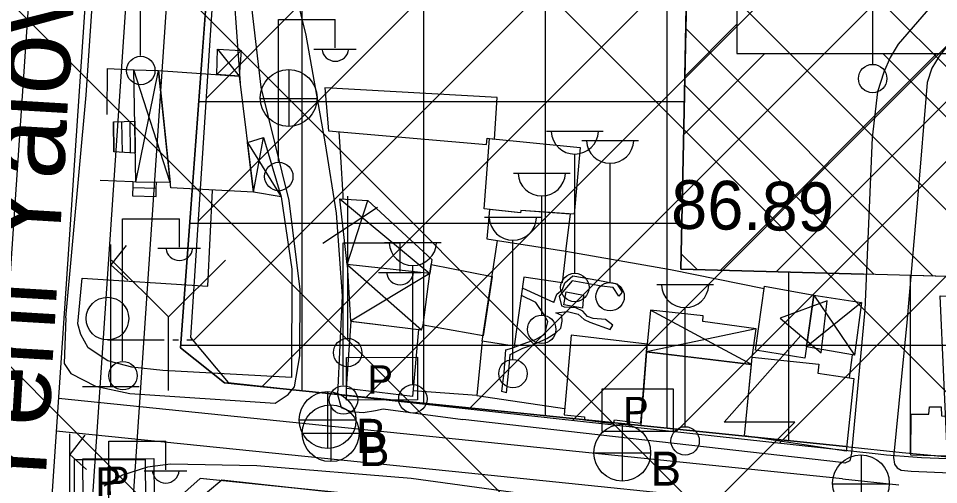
# Model space of a CAD drawing. Extents: x 417995 to 421451, y 4454518 to 4458015.
# Drawn here: x 420373.2 to 420486.7, y 4457350.1 to 4457407.5 of the extents above; entities that cross this region are included whole.
import ezdxf

# ---------------------------------------------------------------- set-up
doc = ezdxf.new("R2010")
doc.units = 0
for name, color, linetype in [('ADAKENARI', 7, 'Continuous'), ('B_Betonzemin', 7, 'Continuous'), ('B_Imalat', 7, 'Continuous'), ('B_Kapi', 7, 'Continuous'), ('B_Merdiven', 7, 'Continuous'), ('B_Mesken', 7, 'Continuous'), ('B_Sundurma', 7, 'Continuous'), ('B_Ticari', 7, 'Continuous'), ('KALDIRIM_FAT', 7, 'Continuous'), ('PL_K_DEPOLAMA', 7, 'Continuous'), ('PL_K_K_D_K_C_A', 7, 'Continuous'), ('PL_TİCARET', 7, 'Continuous'), ('S_Cad_Sok_Lambasi', 7, 'Continuous'), ('S_Elektrik_Diregi', 7, 'Continuous'), ('S_Kara_Demy_Trafik_Sinyal', 7, 'Continuous'), ('S_Pano', 7, 'Continuous'), ('S_Rogar_Kapagi', 7, 'Continuous'), ('S_Rogar_Kapagi_Buski', 7, 'Continuous'), ('S_Tek_Agac', 7, 'Continuous'), ('S_Telefon_Diregi', 7, 'Continuous'), ('S_Trafo_acik_tip', 7, 'Continuous'), ('S_Yangin_Vanasi', 7, 'Continuous'), ('SEMBOL_FAT', 7, 'Continuous'), ('Sinir_Duvar_tek_tarafa_ait', 7, 'Continuous'), ('Sinir_Ist_Duvari', 7, 'Continuous'), ('Sinir_Tel_bir_taraf', 7, 'Continuous'), ('SN_TR_SIVILASMA', 7, 'Continuous'), ('TR_KONUTDISIKCA', 7, 'Continuous'), ('TRFAT_DEPOLAMA', 7, 'Continuous'), ('TRFAT_TİCARET', 7, 'Continuous'), ('Y_Cadde_Yol', 7, 'Continuous'), ('Y_Kot_Noktasi', 7, 'Continuous'), ('Yol_Kaldirim_kenari_bordurtasi', 7, 'Continuous'), ('Yol_Sose', 7, 'Continuous')]:
    doc.layers.add(name, color=color, linetype=linetype)

msp = doc.modelspace()

# ---------------------------------------------------------------- linework, layer by layer
at = {"layer": 'ADAKENARI'}
for p, q in [((420393.19, 4457366.96), (420398.2, 4457434.55)), ((420456.05, 4457434.5), (420455.28, 4457396.13)), ((420455.28, 4457396.13), (420454.89, 4457376.66)), ((420454.89, 4457376.66), (420477.39, 4457376.01)), ((420490.67, 4457375.66), (420477.39, 4457376.01)), ((420398.62, 4457362.63), (420393.19, 4457366.96)), ((420429.51, 4457359.47), (420398.62, 4457362.63)), ((420475.21, 4457354.79), (420429.51, 4457359.47)), ((420475.21, 4457354.79), (420482.18, 4457354.08)), ((420482.18, 4457354.08), (420489.6, 4457353.37)), ((420392.57, 4457348.14), (420395.63, 4457350.87)), ((420447.22, 4457345.59), (420395.63, 4457350.87)), ((420398.29, 4457350.71), (420480.5, 4457341.68))]:
    msp.add_line(p, q, dxfattribs=at)
at = {"layer": 'B_Betonzemin'}
for points in [[(420439.24, 4457372.55), (420439.59, 4457373.58), (420440.3, 4457374.12), (420440.59, 4457374.96), (420441.58, 4457375.84), (420444.63, 4457375.27), (420446.98, 4457374.82), (420447.63, 4457373.8), (420447.23, 4457373.3), (420446.54, 4457374.4), (420445.12, 4457374.55), (420441.49, 4457375.21), (420439.9, 4457373.31), (420440.15, 4457372.14)], [(420439.24, 4457372.55), (420435.46, 4457374.28)], [(420433.38, 4457361.42), (420432.81, 4457361.58), (420433.08, 4457363.9), (420433.3, 4457366.71), (420434.05, 4457366.91), (420435.3, 4457367.41), (420436.97, 4457367.97), (420438.13, 4457368.64), (420438.5, 4457370.21), (420438.02, 4457371.03), (420438.02, 4457371.03), (420436.99, 4457372.52), (420435.22, 4457373.39)], [(420440.45, 4457372.25), (420440.74, 4457373.86), (420442.9, 4457373.45), (420442.76, 4457371.84), (420440.45, 4457372.25)], [(420440.19, 4457370.94), (420439.47, 4457371.26), (420439.47, 4457371.26), (420440.89, 4457371.42), (420442.23, 4457371.1), (420442.98, 4457370.45), (420443.68, 4457370.12), (420446.18, 4457369.2), (420446.49, 4457369.73), (420445.59, 4457370.45), (420444.09, 4457370.58), (420443.38, 4457370.8), (420442.81, 4457371.48), (420441.95, 4457371.86)], [(420441.95, 4457371.86), (420440.53, 4457371.96), (420440.15, 4457372.14)], [(420433.38, 4457361.42), (420433.72, 4457364.63), (420433.85, 4457366.13), (420435.39, 4457366.9), (420436.73, 4457367.38), (420438.36, 4457368.12), (420439.45, 4457368.82), (420440.07, 4457369.38), (420440.26, 4457370.25), (420440.19, 4457370.94)]]:
    msp.add_lwpolyline(points, dxfattribs=at)
at = {"layer": 'B_Imalat'}
msp.add_lwpolyline([(420432.23, 4457397.77), (420410.97, 4457398.98), (420411.43, 4457393.68), (420430.94, 4457392.01), (420431.01, 4457392.77), (420431.91, 4457392.67)], close=True, dxfattribs=at)
at = {"layer": 'B_Kapi'}
msp.add_line((420413.23, 4457385.73), (420412.95, 4457390.46), dxfattribs=at)
at = {"layer": 'B_Merdiven'}
for p, q in [((420384.93, 4457394.77), (420384.98, 4457391.09)), ((420385.93, 4457394.8), (420385.99, 4457391.03)), ((420386.93, 4457394.83), (420386.99, 4457390.97)), ((420387.31, 4457386.69), (420390.17, 4457386.6))]:
    msp.add_line(p, q, dxfattribs=at)
for points in [[(420384.98, 4457391.09), (420384.93, 4457394.77), (420387.54, 4457394.86), (420387.61, 4457390.93)], [(420387.29, 4457385.69), (420390.2, 4457385.6), (420390.17, 4457386.66), (420390.22, 4457387.32), (420387.68, 4457387.36), (420387.32, 4457387.4), (420387.31, 4457386.93)]]:
    msp.add_lwpolyline(points, close=True, dxfattribs=at)
at = {"layer": 'B_Mesken'}
for points in [[(420430.64, 4457384.07), (420431.3, 4457392.74), (420442.46, 4457391.61), (420441.72, 4457383.4), (420435.15, 4457383.85), (420435.13, 4457383.6)], [(420431.28, 4457384.01), (420430.96, 4457380.37), (420440.7, 4457378.88), (420441.29, 4457383.43), (420435.15, 4457383.85), (420435.13, 4457383.6)], [(420430.49, 4457368.44), (420423.1, 4457369.74), (420423.94, 4457376.09), (420424.1, 4457377.22), (420431.6, 4457375.75)], [(420465.19, 4457374.53), (420471.29, 4457373.45), (420470.16, 4457365.69), (420464.07, 4457366.68)], [(420422.54, 4457369.22), (420421.78, 4457360.94), (420413.67, 4457361.94), (420414.23, 4457370.24)], [(420463.6, 4457364.91), (420450.63, 4457366.48), (420449.95, 4457357.42), (420462.72, 4457356.1)], [(420476.21, 4457363.18), (420475.27, 4457354.21), (420462.72, 4457356.1), (420463.69, 4457365.82), (420471.89, 4457364.93), (420471.76, 4457363.84)], [(420483.27, 4457358.77), (420485.47, 4457358.77), (420485.56, 4457359.69), (420486.99, 4457359.67), (420487.02, 4457358.56), (420489.55, 4457358.36), (420489.31, 4457353.58), (420483.24, 4457353.74)]]:
    msp.add_lwpolyline(points, close=True, dxfattribs=at)
at = {"layer": 'B_Sundurma'}
for p, q in [((420397.75, 4457403.75), (420400.44, 4457400.4)), ((420397.67, 4457400.6), (420400.68, 4457403.58)), ((420391.92, 4457387.3), (420387.42, 4457401.2)), ((420387.68, 4457387.36), (420390.48, 4457401.11)), ((420401.44, 4457392.24), (420405.62, 4457385.55)), ((420402.19, 4457386.11), (420403.43, 4457392.84)), ((420412.84, 4457385.32), (420423.94, 4457376.09)), ((420413.73, 4457377.22), (420416.27, 4457385.1)), ((420413.73, 4457377.22), (420422.89, 4457369.18)), ((420423.94, 4457376.09), (420414.14, 4457370.25)), ((420471.29, 4457373.45), (420476.28, 4457366.06)), ((420477.15, 4457372.54), (420470.36, 4457367.07)), ((420463.6, 4457364.91), (420451.16, 4457371.61)), ((420464.19, 4457369.3), (420450.63, 4457366.47))]:
    msp.add_line(p, q, dxfattribs=at)
for points in [[(420397.67, 4457400.6), (420397.75, 4457403.75), (420400.68, 4457403.58), (420400.44, 4457400.4)], [(420391.92, 4457387.3), (420387.68, 4457387.36), (420387.42, 4457401.2), (420390.48, 4457401.11)], [(420402.19, 4457386.11), (420401.44, 4457392.24), (420403.43, 4457392.84), (420405.62, 4457385.55)], [(420413.73, 4457377.22), (420412.84, 4457385.32), (420416.27, 4457385.1), (420424.18, 4457377.82), (420423.94, 4457376.09)], [(420423.94, 4457376.09), (420413.73, 4457377.22), (420414.14, 4457370.25), (420422.89, 4457369.18), (420423.1, 4457369.74)], [(420471.29, 4457373.45), (420477.15, 4457372.54), (420476.28, 4457366.06), (420470.36, 4457367.07)], [(420463.6, 4457364.91), (420463.69, 4457365.82), (420464.19, 4457369.3), (420457.59, 4457370.18), (420457.65, 4457370.9), (420451.16, 4457371.61), (420450.74, 4457367.4), (420450.63, 4457366.47), (420457.18, 4457365.69)]]:
    msp.add_lwpolyline(points, close=True, dxfattribs=at)
at = {"layer": 'B_Ticari'}
for points in [[(420390.48, 4457401.11), (420400.44, 4457400.4), (420402.19, 4457386.11), (420391.98, 4457386.68)], [(420430.39, 4457367.79), (420432.27, 4457380.17), (420440.7, 4457378.88), (420440.25, 4457374.98), (420435.54, 4457375.67), (420434.34, 4457367.14)], [(420450.63, 4457366.47), (420450.74, 4457367.4), (420441.36, 4457368.51), (420440.48, 4457358.7), (420443.01, 4457358.45), (420442.99, 4457358.1), (420446.6, 4457357.64), (420446.69, 4457358.07), (420449.97, 4457357.67)]]:
    msp.add_lwpolyline(points, close=True, dxfattribs=at)
at = {"layer": 'KALDIRIM_FAT'}
for p, q in [((420386.45, 4457587.03), (420370.12, 4457345.92)), ((420393.43, 4457586.58), (420377.11, 4457345.45)), ((420398.42, 4457586.26), (420382.1, 4457345.11)), ((420403.41, 4457585.94), (420387.09, 4457344.78)), ((420429.11, 4457355.49), (420378.14, 4457360.7)), ((420428.7, 4457351.51), (420377.87, 4457356.71)), ((420474.8, 4457350.81), (420429.11, 4457355.49)), ((420473.88, 4457346.89), (420428.7, 4457351.51)), ((420474.8, 4457350.81), (420481.78, 4457350.1))]:
    msp.add_line(p, q, dxfattribs=at)
at = {"layer": 'PL_K_DEPOLAMA'}
msp.add_lwpolyline([(420456.6, 4457462.03), (420503.2, 4457458.56), (420502.62, 4457433.17), (420501.83, 4457400.53), (420501.61, 4457394.21), (420500.97, 4457375.39), (420490.67, 4457375.66), (420477.39, 4457376.01), (420454.89, 4457376.66), (420455.28, 4457396.13), (420456.05, 4457434.5), (420456.6, 4457462.03)], close=True, dxfattribs=at)
at = {"layer": 'PL_K_K_D_K_C_A'}
for points in [[(420421.54, 4457784.76), (420394.42, 4457368.23), (420399.07, 4457362.7), (420479.2, 4457353.9), (420480.26, 4457353.78), (420481.33, 4457353.68), (420482.4, 4457353.6), (420483.47, 4457353.52), (420484.54, 4457353.46), (420485.61, 4457353.4), (420486.68, 4457353.36), (420487.75, 4457353.33), (420486.85, 4457373.36), (420509.72, 4457372.86), (420511.12, 4457372.85), (420512.52, 4457372.87), (420513.93, 4457372.93), (420515.33, 4457373.03), (420516.73, 4457373.16), (420518.12, 4457373.33), (420519.51, 4457373.54), (420520.89, 4457373.78), (420552.1, 4457379.66), (420566.72, 4457552.22)], [(420392.99, 4457346.27), (420398.29, 4457350.71), (420480.5, 4457341.68)]]:
    msp.add_lwpolyline(points, dxfattribs=at)
at = {"layer": 'PL_TİCARET'}
for points in [[(420400.54, 4457466.16), (420398.2, 4457434.55), (420393.19, 4457366.96), (420398.62, 4457362.63), (420429.51, 4457359.47), (420475.21, 4457354.79), (420482.18, 4457354.08), (420489.6, 4457353.37)], [(420490.67, 4457375.66), (420477.39, 4457376.01), (420454.89, 4457376.66), (420455.28, 4457396.13), (420456.05, 4457434.5), (420456.6, 4457462.03), (420456.68, 4457466.35)], [(420428.29, 4457347.53), (420395.63, 4457350.87), (420392.57, 4457348.14)]]:
    msp.add_lwpolyline(points, dxfattribs=at)
at = {"layer": 'S_Cad_Sok_Lambasi'}
for p, q in [((420438.31, 4457393.64), (420445.31, 4457393.64)), ((420442.66, 4457392.51), (420449.66, 4457392.51)), ((420441.81, 4457376.14), (420441.81, 4457390.82)), ((420446.16, 4457375.01), (420446.16, 4457389.69)), ((420434.23, 4457388.48), (420441.23, 4457388.48)), ((420437.73, 4457370.98), (420437.73, 4457385.66)), ((420430.68, 4457383.03), (420437.68, 4457383.03)), ((420418.34, 4457379.92), (420425.34, 4457379.92)), ((420434.18, 4457365.53), (420434.18, 4457380.21)), ((420421.84, 4457362.42), (420421.84, 4457377.1)), ((420451.91, 4457374.74), (420458.91, 4457374.74)), ((420455.41, 4457357.24), (420455.41, 4457371.92))]:
    msp.add_line(p, q, dxfattribs=at)
for centre in [(420441.81, 4457374.39), (420446.16, 4457373.26), (420437.73, 4457369.23), (420434.18, 4457363.78), (420421.84, 4457360.67), (420455.41, 4457355.49)]:
    msp.add_circle(centre, 1.75, dxfattribs=at)
for centre in [(420441.81, 4457393.75), (420446.16, 4457392.62), (420437.73, 4457388.59), (420434.18, 4457383.14), (420421.84, 4457380.03), (420455.41, 4457374.84)]:
    msp.add_arc(centre, 2.93, 183.298, 356.9072, dxfattribs=at)
at = {"layer": 'S_Elektrik_Diregi'}
for p, q in [((420388.26, 4457402.94), (420388.26, 4457420.44)), ((420405.28, 4457389.89), (420405.28, 4457407.39)), ((420405.28, 4457407.39), (420412.28, 4457407.39)), ((420412.28, 4457403.89), (420412.28, 4457407.39)), ((420409.62, 4457403.75), (420414.87, 4457403.75)), ((420386.05, 4457365.35), (420386.05, 4457382.85)), ((420386.05, 4457382.85), (420393.05, 4457382.85)), ((420393.05, 4457379.35), (420393.05, 4457382.85)), ((420413.26, 4457362.37), (420413.26, 4457379.87)), ((420413.26, 4457379.87), (420420.26, 4457379.87)), ((420420.26, 4457376.37), (420420.26, 4457379.87)), ((420390.39, 4457379.21), (420395.64, 4457379.21)), ((420417.6, 4457376.23), (420422.85, 4457376.23)), ((420384.37, 4457337.94), (420384.37, 4457355.44)), ((420384.37, 4457355.44), (420391.37, 4457355.44)), ((420391.37, 4457351.94), (420391.37, 4457355.44)), ((420388.71, 4457351.8), (420393.96, 4457351.8))]:
    msp.add_line(p, q, dxfattribs=at)
for centre in [(420388.29, 4457401.11), (420405.31, 4457388.06), (420386.09, 4457363.52), (420413.29, 4457360.53)]:
    msp.add_circle(centre, 1.75, dxfattribs=at)
for centre in [(420412.28, 4457403.91), (420393.05, 4457379.37), (420420.26, 4457376.38), (420391.37, 4457351.96)]:
    msp.add_arc(centre, 1.66, 184.8384, 355.1464, dxfattribs=at)
at = {"layer": 'S_Kara_Demy_Trafik_Sinyal'}
for p, q in [((420384.61, 4457362.2), (420384.61, 4457379.7)), ((420386.47, 4457379.55), (420384.61, 4457377.17)), ((420384.61, 4457377.17), (420386.68, 4457375.3)), ((420381.11, 4457362.2), (420388.11, 4457362.2)), ((420379.53, 4457338.85), (420379.53, 4457356.35)), ((420381.38, 4457356.2), (420379.53, 4457353.82)), ((420379.53, 4457353.82), (420381.6, 4457351.95))]:
    msp.add_line(p, q, dxfattribs=at)
at = {"layer": 'S_Pano'}
for points in [[(420413.65, 4457365.77), (420422.4, 4457365.79), (420422.42, 4457360.54), (420413.67, 4457360.52)], [(420445.18, 4457361.89), (420453.93, 4457361.91), (420453.95, 4457356.66), (420445.2, 4457356.64)], [(420380.1, 4457353.2), (420388.85, 4457353.22), (420388.87, 4457347.97), (420380.12, 4457347.95)], [(420381.16, 4457353.3), (420389.91, 4457353.32), (420389.93, 4457348.07), (420381.18, 4457348.05)]]:
    msp.add_lwpolyline(points, close=True, dxfattribs=at)
at = {"layer": 'S_Rogar_Kapagi'}
for p, q in [((420406.58, 4457394.2), (420406.58, 4457401.2)), ((420403.01, 4457397.66), (420410.01, 4457397.66)), ((420477.14, 4457346.74), (420477.14, 4457353.74)), ((420473.57, 4457350.21), (420480.57, 4457350.21))]:
    msp.add_line(p, q, dxfattribs=at)
for centre in [(420406.53, 4457397.73), (420477.09, 4457350.27)]:
    msp.add_circle(centre, 3.5, dxfattribs=at)
at = {"layer": 'S_Rogar_Kapagi_Buski'}
for p, q in [((420411.32, 4457361.57), (420411.32, 4457354.57)), ((420411.71, 4457359.94), (420411.71, 4457352.94)), ((420407.82, 4457358.07), (420414.82, 4457358.07)), ((420447.66, 4457357.54), (420447.66, 4457350.54)), ((420408.21, 4457356.44), (420415.21, 4457356.44)), ((420444.16, 4457354.04), (420451.16, 4457354.04))]:
    msp.add_line(p, q, dxfattribs=at)
for centre in [(420411.32, 4457358.07), (420411.71, 4457356.44), (420447.66, 4457354.04)]:
    msp.add_circle(centre, 3.5, dxfattribs=at)
at = {"layer": 'S_Tek_Agac'}
for p, q in [((420384.18, 4457367.93), (420391.18, 4457367.93)), ((420392.23, 4457367.93), (420392.93, 4457367.93)), ((420393.98, 4457367.93), (420394.68, 4457367.93))]:
    msp.add_line(p, q, dxfattribs=at)
msp.add_circle((420384.18, 4457370.55), 2.63, dxfattribs=at)
at = {"layer": 'S_Telefon_Diregi'}
for p, q in [((420478.57, 4457401.87), (420478.57, 4457419.37)), ((420413.83, 4457368.12), (420413.83, 4457385.62)), ((420410.72, 4457379.84), (420417.47, 4457384.29))]:
    msp.add_line(p, q, dxfattribs=at)
for centre in [(420478.54, 4457400.12), (420413.8, 4457366.37)]:
    msp.add_circle(centre, 1.75, dxfattribs=at)
at = {"layer": 'S_Trafo_acik_tip'}
msp.add_lwpolyline([(420472.19, 4457366.33), (420472.92, 4457372.73), (420467.15, 4457370.6)], close=True, dxfattribs=at)
msp.add_lwpolyline([(420459.27, 4457348.13), (420468.93, 4457357.79), (420460.22, 4457357.79), (420469.67, 4457368.46)], dxfattribs=at)
at = {"layer": 'S_Yangin_Vanasi'}
for p, q in [((420391.69, 4457370.77), (420384.69, 4457377.77)), ((420391.69, 4457370.77), (420398.73, 4457377.77)), ((420391.69, 4457361.7), (420391.69, 4457370.77))]:
    msp.add_line(p, q, dxfattribs=at)
at = {"layer": 'SEMBOL_FAT'}
for p, q in [((420461.8, 4457438.19), (420461.8, 4457403.19)), ((420461.8, 4457403.19), (420496.8, 4457403.19))]:
    msp.add_line(p, q, dxfattribs=at)
at = {"layer": 'Sinir_Duvar_tek_tarafa_ait'}
for points in [[(420384.16, 4457395.71), (420384.17, 4457401.35), (420387.42, 4457401.2)], [(420412.95, 4457390.46), (420412.77, 4457393.56)], [(420413.26, 4457385.29), (420413.23, 4457385.73)], [(420440.7, 4457378.88), (420453.62, 4457376.6)], [(420453.62, 4457376.6), (420465.16, 4457374.27)], [(420430.39, 4457367.79), (420429.72, 4457361.07), (420421.85, 4457361.67)], [(420476.01, 4457366.11), (420475.63, 4457363.27)]]:
    msp.add_lwpolyline(points, dxfattribs=at)
at = {"layer": 'Sinir_Ist_Duvari'}
for points in [[(420399.99, 4457425.78), (420399.37, 4457416.2), (420400.55, 4457399.55)], [(420387.32, 4457387.4), (420383.29, 4457387.56)]]:
    msp.add_lwpolyline(points, dxfattribs=at)
at = {"layer": 'Sinir_Tel_bir_taraf'}
for points in [[(420406.86, 4457363.31), (420391, 4457364.17), (420387.2, 4457364.56), (420384.24, 4457365.34), (420381.79, 4457366.94), (420380.89, 4457368.6), (420380.54, 4457369.91), (420381.08, 4457375.55), (420396.57, 4457374.56), (420397.12, 4457386.39)], [(420405.62, 4457385.55), (420406.91, 4457376.64), (420406.86, 4457363.31)]]:
    msp.add_lwpolyline(points, dxfattribs=at)
at = {"layer": 'SN_TR_SIVILASMA'}
for p, q in [((421282.98, 4456588.57), (420148.4, 4457723.15)), ((421282.75, 4456566.35), (420138.42, 4457710.68)), ((421282.29, 4456521.91), (420118.46, 4457685.73)), ((421282.05, 4456499.69), (420108.49, 4457673.26)), ((421281.59, 4456455.25), (420088.53, 4457648.31))]:
    msp.add_line(p, q, dxfattribs=at)
at = {"layer": 'TR_KONUTDISIKCA'}
for p, q in [((420395.35, 4457382.55), (420565.04, 4457552.23)), ((420396.34, 4457397.68), (420551.01, 4457552.35)), ((420394.77, 4457367.82), (420565.57, 4457538.63)), ((420403.32, 4457362.23), (420564.26, 4457523.17)), ((420416.06, 4457360.83), (420562.95, 4457507.72)), ((420428.8, 4457359.43), (420561.64, 4457492.27)), ((420516.08, 4457373.1), (420402.16, 4457487.02)), ((420441.55, 4457358.03), (420560.34, 4457476.82)), ((420454.29, 4457356.63), (420559.03, 4457461.37)), ((420467.03, 4457355.23), (420557.72, 4457445.92))]:
    msp.add_line(p, q, dxfattribs=at)
at = {"layer": 'TRFAT_DEPOLAMA'}
for p, q in [((420466.65, 4457376.32), (420502.1, 4457411.77)), ((420455.37, 4457400.39), (420461.8, 4457406.82)), ((420455.48, 4457406.28), (420485.98, 4457375.78)), ((420455.22, 4457393.18), (420465.24, 4457403.19)), ((420459.78, 4457376.52), (420486.45, 4457403.19)), ((420479.78, 4457403.19), (420501.19, 4457381.79)), ((420455.34, 4457399.35), (420478.72, 4457375.97)), ((420454.93, 4457378.55), (420456.88, 4457376.6))]:
    msp.add_line(p, q, dxfattribs=at)
at = {"layer": 'TRFAT_TİCARET'}
for p, q in [((420423.19, 4457360.11), (420423.19, 4457784.75)), ((420438.19, 4457358.58), (420438.19, 4457657.03)), ((420453.19, 4457357.05), (420453.19, 4457657.03)), ((420408.19, 4457361.65), (420408.19, 4457575.32)), ((420395.43, 4457397.3), (420455.3, 4457397.3)), ((420394.32, 4457382.3), (420455, 4457382.3)), ((420468.19, 4457355.51), (420468.19, 4457376.27)), ((420483.19, 4457353.98), (420483.19, 4457375.85)), ((420393.21, 4457367.3), (420523.88, 4457367.3))]:
    msp.add_line(p, q, dxfattribs=at)
at = {"layer": 'Yol_Kaldirim_kenari_bordurtasi'}
msp.add_lwpolyline([(420429.72, 4457361.07), (420440.55, 4457359.5)], dxfattribs=at)
at = {"layer": 'Yol_Sose'}
for points in [[(420379.05, 4457370.66), (420381.56, 4457398.09), (420383.53, 4457427.32), (420386.37, 4457460.35), (420387.95, 4457489.29), (420389.01, 4457518.03), (420389.67, 4457543.43), (420389.79, 4457544.6), (420390.63, 4457544.48), (420390.91, 4457543.36), (420390.44, 4457517.56), (420389.44, 4457493.08), (420388.3, 4457473.06), (420389.92, 4457472.57), (420399.77, 4457473.09), (420404.18, 4457473.51)], [(420501.89, 4457437.52), (420501.4, 4457429.28), (420500.93, 4457427.93), (420500.59, 4457427.38), (420490.95, 4457415.11), (420481.7, 4457404.36), (420480.68, 4457402.73), (420479.9, 4457400.9), (420479.12, 4457398.5), (420478.48, 4457392.86), (420477.59, 4457371.63), (420475.92, 4457353.98), (420475.71, 4457353.04), (420475.1, 4457352.76), (420474.7, 4457352.82), (420428.02, 4457358.13)], [(420405.29, 4457436.31), (420405.47, 4457418.37), (420408.65, 4457405.48), (420411.02, 4457392.06), (420412.4, 4457383.54), (420413.11, 4457373.36), (420412.54, 4457361.19), (420413.01, 4457359.61), (420414.18, 4457359.12), (420415.7, 4457358.97), (420417.22, 4457359.23), (420418.19, 4457359.44), (420428.02, 4457358.13)], [(420379.05, 4457370.66), (420378.84, 4457365.01), (420379.65, 4457363.78), (420382.7, 4457362.25), (420386.96, 4457361.31), (420404.86, 4457360.15), (420406.45, 4457361.21), (420407.23, 4457362.14), (420407.9, 4457365.97), (420407.93, 4457374.13), (420406.57, 4457385.1), (420403.15, 4457399.08), (420401.33, 4457414.57), (420400.73, 4457425.03)], [(420511.08, 4457408.62), (420500.42, 4457409.11), (420498.54, 4457409.06), (420496.42, 4457408.76), (420494.59, 4457408.19), (420492.48, 4457407.3), (420490.6, 4457406.29), (420489.13, 4457405.33), (420487.7, 4457404.07), (420486.74, 4457402.88), (420485.83, 4457401.38), (420485.24, 4457399.62), (420484.05, 4457385.25), (420482.76, 4457370.07), (420481.12, 4457353.45), (420481.23, 4457352.64), (420481.56, 4457352.18), (420482.06, 4457351.89), (420483.3, 4457351.75)], [(420444.13, 4457347.76), (420421.64, 4457350.86), (420402.59, 4457352.44), (420391.94, 4457352.63), (420389.12, 4457352.26), (420386.03, 4457351.25), (420383.77, 4457349.91)], [(420483.3, 4457351.75), (420505.43, 4457350.83)]]:
    msp.add_lwpolyline(points, dxfattribs=at)

# ---------------------------------------------------------------- texts
at = {"layer": 'S_Pano'}
for p in [(420416.27, 4457361.29), (420447.8, 4457357.41), (420382.72, 4457348.72), (420383.78, 4457348.82)]:
    msp.add_text('P', height=3.5, rotation=0.1826, dxfattribs=at).set_placement(p)
at = {"layer": 'S_Rogar_Kapagi_Buski'}
for p in [(420414.82, 4457354.01), (420415.21, 4457352.38), (420451.16, 4457349.98)]:
    msp.add_text('B', height=4.2, dxfattribs=at).set_placement(p)
at = {"layer": 'Y_Cadde_Yol'}
msp.add_text('Yeni Yalova Yolu Caddesi', height=10, rotation=86.6098, dxfattribs=at).set_placement((420376.41, 4457348.21))
at = {"layer": 'Y_Kot_Noktasi'}
msp.add_text('86.89', height=6, rotation=359.0012, dxfattribs=at).set_placement((420453.64, 4457381.64))

doc.saveas('drawing.dxf')
